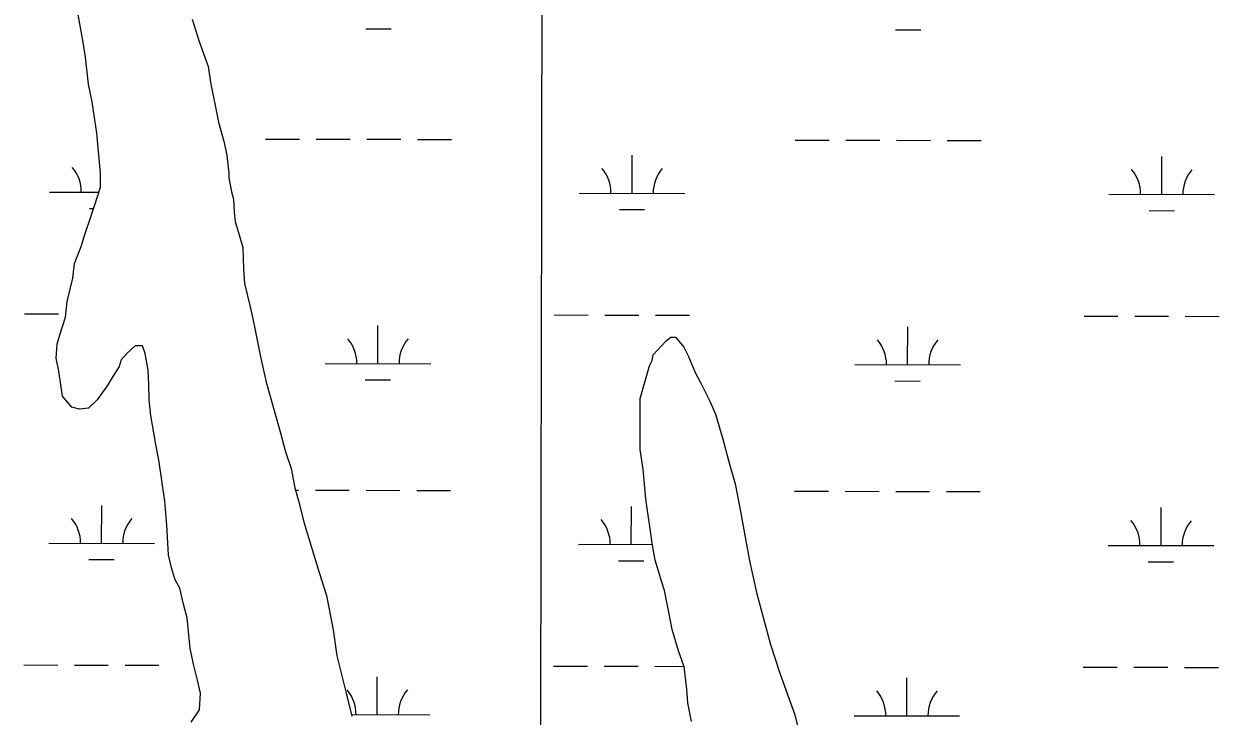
# Model space of a CAD drawing. Extents: x 3187622 to 3225504, y 800805 to 826213.
# Drawn here: x 3212278 to 3213411, y 818689 to 819345 of the extents above; entities that cross this region are included whole.
import ezdxf

# ---------------------------------------------------------------- set-up
doc = ezdxf.new("R2010")
doc.units = 0
for name, color, linetype in [('V-GRID-MAJR', 7, 'Continuous'), ('V-SITE-VEGE', 7, 'Continuous'), ('V-WETL-SWMP', 7, 'Continuous')]:
    doc.layers.add(name, color=color, linetype=linetype)

msp = doc.modelspace()

# ---------------------------------------------------------------- linework, layer by layer
at = {"layer": 'V-GRID-MAJR'}
msp.add_spline([(3212744.301, 806204.817), (3212755.758, 812263.939), (3212767.22, 818326.145), (3212778.683, 824388.39), (3212778.6890000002, 824391.435)], degree=3, dxfattribs=at)
at = {"layer": 'V-SITE-VEGE'}
for p, q in [((3212333.87, 819329.4230000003), (3212329.45, 819354.056)), ((3212437.685, 819349.753), (3212443.862, 819329.5190000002)), ((3212336.524, 819313.5870000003), (3212333.87, 819329.4230000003)), ((3212443.862, 819329.5190000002), (3212452.685, 819304.89)), ((3212339.187, 819288.071), (3212336.524, 819313.5870000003)), ((3212452.685, 819304.89), (3212455.339, 819288.172)), ((3212342.722, 819271.356), (3212339.187, 819288.071)), ((3212455.339, 819288.172), (3212459.757, 819266.1780000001)), ((3212347.147, 819241.4410000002), (3212342.722, 819271.356)), ((3212459.757, 819266.1780000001), (3212462.409, 819252.1020000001)), ((3212462.409, 819252.1020000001), (3212467.7090000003, 819232.7490000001)), ((3212350.701, 819203.6080000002), (3212347.147, 819241.4410000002)), ((3212467.7090000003, 819232.7490000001), (3212470.357, 819220.4300000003)), ((3212470.357, 819220.4300000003), (3212472.131, 819203.7120000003)), ((3212350.711, 819190.408), (3212350.701, 819203.6080000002)), ((3212472.131, 819203.7120000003), (3212472.1350000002, 819199.3130000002)), ((3212472.1350000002, 819199.3130000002), (3212474.787, 819186.118)), ((3212345.4450000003, 819173.684), (3212350.711, 819190.408)), ((3212474.787, 819186.118), (3212476.552, 819179.079)), ((3212476.552, 819179.079), (3212477.443, 819166.7600000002)), ((3212341.935, 819163.123), (3212345.4450000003, 819173.684)), ((3212477.443, 819166.7600000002), (3212478.33, 819157.962)), ((3212335.791, 819145.518), (3212341.935, 819163.123)), ((3212478.33, 819157.962), (3212482.7430000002, 819143.007)), ((3212332.2830000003, 819134.076), (3212335.791, 819145.518)), ((3212482.7430000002, 819143.007), (3212485.393, 819133.3310000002)), ((3212326.137, 819118.233), (3212332.2830000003, 819134.076)), ((3212485.393, 819133.3310000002), (3212486.288, 819113.0920000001)), ((3212324.3880000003, 819104.1510000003), (3212326.137, 819118.233)), ((3212486.288, 819113.0920000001), (3212487.179, 819099.014)), ((3212319.129, 819082.147), (3212324.3880000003, 819104.1510000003)), ((3212487.179, 819099.014), (3212492.4790000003, 819077.0210000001)), ((3212317.384, 819067.1880000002), (3212319.129, 819082.147)), ((3212492.4790000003, 819077.0210000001), (3212496.012, 819061.184)), ((3212312.116, 819050.4650000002), (3212317.384, 819067.1880000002)), ((3212496.012, 819061.184), (3212502.201, 819029.5110000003)), ((3212308.616, 819028.4630000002), (3212309.485, 819041.662)), ((3212309.485, 819041.662), (3212312.116, 819050.4650000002)), ((3212874.411, 819031.5960000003), (3212886.719, 819044.806)), ((3212886.719, 819044.806), (3212891.117, 819048.3300000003)), ((3212891.117, 819048.3300000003), (3212895.5160000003, 819048.3330000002)), ((3212895.5160000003, 819048.3330000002), (3212903.443, 819038.662)), ((3212375.487, 819032.921), (3212370.2120000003, 819026.757)), ((3212383.401, 819039.9660000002), (3212375.487, 819032.921)), ((3212390.44, 819039.9750000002), (3212383.401, 819039.9660000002)), ((3212393.086, 819032.936), (3212390.44, 819039.9750000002)), ((3212395.738, 819017.1010000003), (3212393.086, 819032.936)), ((3212502.201, 819029.5110000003), (3212507.502, 819005.759)), ((3212873.534, 819026.3170000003), (3212874.411, 819031.5960000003)), ((3212903.443, 819038.662), (3212907.8510000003, 819029.866)), ((3212907.8510000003, 819029.866), (3212914.023, 819014.9110000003)), ((3212311.2660000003, 819016.1460000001), (3212308.616, 819028.4630000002)), ((3212368.4590000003, 819020.596), (3212362.307, 819010.914)), ((3212370.2120000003, 819026.757), (3212368.4590000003, 819020.596)), ((3212868.269, 819012.232), (3212870.901, 819021.0350000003)), ((3212870.901, 819021.0350000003), (3212873.534, 819026.3170000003)), ((3212314.805, 818992.3910000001), (3212311.2660000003, 819016.1460000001)), ((3212362.307, 819010.914), (3212357.035, 819002.107)), ((3212396.631, 819003.9010000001), (3212395.738, 819017.1010000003)), ((3212862.129, 818990.229), (3212868.269, 819012.232)), ((3212914.023, 819014.9110000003), (3212919.309, 819005.236)), ((3212357.035, 819002.107), (3212347.366, 818988.9)), ((3212396.643, 818988.943), (3212396.631, 819003.9010000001)), ((3212507.502, 819005.759), (3212521.625, 818956.4940000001)), ((3212919.309, 819005.236), (3212928.126, 818987.6460000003)), ((3212323.614, 818981.84), (3212314.805, 818992.3910000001)), ((3212347.366, 818988.9), (3212339.455, 818980.974)), ((3212398.417, 818973.9840000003), (3212396.643, 818988.943)), ((3212862.17, 818941.832), (3212862.129, 818990.229)), ((3212928.126, 818987.6460000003), (3212933.418, 818975.332)), ((3212330.657, 818980.085), (3212323.614, 818981.84)), ((3212339.455, 818980.974), (3212330.657, 818980.085)), ((3212402.838, 818948.47), (3212398.417, 818973.9840000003)), ((3212933.418, 818975.332), (3212940.477, 818951.581)), ((3212521.625, 818956.4940000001), (3212526.038, 818939.778)), ((3212940.477, 818951.581), (3212945.774, 818931.3470000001)), ((3212406.373, 818929.9950000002), (3212402.838, 818948.47)), ((3212526.038, 818939.778), (3212531.33, 818923.9450000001)), ((3212864.826, 818923.355), (3212862.17, 818941.832)), ((3212411.686, 818893.0430000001), (3212406.373, 818929.9950000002)), ((3212945.774, 818931.3470000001), (3212951.952, 818909.353)), ((3212531.33, 818923.9450000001), (3212534.867, 818905.468)), ((3212867.491, 818895.1990000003), (3212864.826, 818923.355)), ((3212534.867, 818905.468), (3212538.398, 818893.1540000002)), ((3212951.952, 818909.353), (3212957.257, 818882.959)), ((3212538.398, 818893.1540000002), (3212543.696, 818872.039)), ((3212873.688, 818851.2080000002), (3212867.491, 818895.1990000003)), ((3212413.466, 818870.1670000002), (3212411.686, 818893.0430000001)), ((3212957.257, 818882.959), (3212965.213, 818838.089)), ((3212543.696, 818872.039), (3212557.815, 818825.416)), ((3212415.249, 818842.0110000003), (3212413.466, 818870.1670000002)), ((3212876.34, 818837.133), (3212873.688, 818851.2080000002)), ((3212417.9020000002, 818829.694), (3212415.249, 818842.0110000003)), ((3212882.519, 818816.02), (3212876.34, 818837.133)), ((3212965.213, 818838.089), (3212972.281, 818806.419)), ((3212421.43, 818818.256), (3212417.9020000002, 818829.694)), ((3212557.815, 818825.416), (3212564.872, 818803.422)), ((3212425.838, 818810.3410000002), (3212421.43, 818818.256)), ((3212885.167, 818808.104), (3212882.519, 818816.02)), ((3212429.37, 818795.384), (3212425.838, 818810.3410000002)), ((3212564.872, 818803.422), (3212571.061, 818770.8690000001)), ((3212889.585, 818786.107), (3212885.167, 818808.104)), ((3212972.281, 818806.419), (3212985.523, 818757.152)), ((3212432.901, 818782.1870000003), (3212429.37, 818795.384)), ((3212435.566, 818753.154), (3212432.901, 818782.1870000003)), ((3212892.239, 818771.15), (3212889.585, 818786.107)), ((3212571.061, 818770.8690000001), (3212574.602, 818746.234)), ((3212898.416, 818750.9180000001), (3212892.239, 818771.15)), ((3212439.1, 818737.317), (3212435.566, 818753.154)), ((3212574.602, 818746.234), (3212583.431, 818711.045)), ((3212903.708, 818735.9630000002), (3212898.416, 818750.9180000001)), ((3212985.523, 818757.152), (3212994.346, 818729.881)), ((3212442.631, 818723.2410000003), (3212439.1, 818737.317)), ((3212906.366, 818714.8460000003), (3212903.708, 818735.9630000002)), ((3212445.281, 818710.9250000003), (3212442.631, 818723.2410000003)), ((3212994.346, 818729.881), (3213008.461, 818690.297)), ((3212907.257, 818701.649), (3212906.366, 818714.8460000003)), ((3212444.419, 818695.0850000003), (3212445.281, 818710.9250000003)), ((3212583.431, 818711.045), (3212588.731, 818689.052)), ((3212910.792, 818684.0530000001), (3212907.257, 818701.649)), ((3212436.508, 818683.6390000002), (3212444.419, 818695.0850000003)), ((3213008.461, 818690.297), (3213014.642, 818665.6660000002))]:
    msp.add_line(p, q, dxfattribs=at)
at = {"layer": 'V-WETL-SWMP'}
for p, q in [((3212602.1738548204, 819340.4817253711), (3212626.173803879, 819340.4328425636)), ((3213104.080789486, 819339.4594473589), (3213128.0807385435, 819339.4105645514)), ((3212507.1169207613, 819236.03512112), (3212539.116852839, 819235.969944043)), ((3212555.116818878, 819235.937355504), (3212587.1167509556, 819235.8721784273)), ((3212603.1167169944, 819235.8395898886), (3212635.116649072, 819235.7744128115)), ((3212651.116615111, 819235.7418242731), (3212683.1165471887, 819235.676647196)), ((3213009.0238554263, 819235.0128431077), (3213041.023787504, 819234.9476660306)), ((3213057.023753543, 819234.9150774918), (3213089.0236856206, 819234.8499004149)), ((3213105.0236516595, 819234.8173118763), (3213137.0235837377, 819234.7521347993)), ((3213153.023549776, 819234.7195462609), (3213185.0234818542, 819234.6543691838)), ((3212854.3288300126, 819184.5858197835), (3212854.4021564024, 819220.5857444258)), ((3213356.2357646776, 819183.5635417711), (3213356.3090910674, 819219.5634664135)), ((3212302.422001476, 819185.7099369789), (3212349.2018745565, 819185.6146562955)), ((3212804.328936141, 819184.6876589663), (3212904.328723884, 819184.4839806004)), ((3213306.2358708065, 819183.665380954), (3213406.2356585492, 819183.4617025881)), ((3212340.390490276, 819170.201571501), (3212344.285838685, 819170.1936375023)), ((3212842.2974249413, 819169.1792934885), (3212866.2973739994, 819169.1304106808)), ((3213344.2043596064, 819168.1570154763), (3213368.2043086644, 819168.1081326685)), ((3212278.7789341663, 819070.3258556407), (3212310.7788662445, 819070.2606785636)), ((3212780.685868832, 819069.3035776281), (3212812.6858009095, 819069.2384005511)), ((3212828.685766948, 819069.2058120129), (3212860.6856990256, 819069.1406349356)), ((3212876.685665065, 819069.1080463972), (3212908.685597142, 819069.0428693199)), ((3213282.5928034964, 819068.2812996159), (3213314.5927355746, 819068.2161225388)), ((3213330.5927016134, 819068.1835340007), (3213362.5926336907, 819068.1183569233)), ((3213378.59259973, 819068.085768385), (3213410.592531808, 819068.0205913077)), ((3212613.5276527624, 819023.2139480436), (3212613.6009791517, 819059.2138726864)), ((3213115.434587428, 819022.1916700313), (3213115.507913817, 819058.1915946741)), ((3212563.527758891, 819023.3157872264), (3212663.527546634, 819023.1121088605)), ((3213065.4346935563, 819022.2935092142), (3213165.434481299, 819022.0898308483)), ((3212601.496247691, 819007.8074217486), (3212625.4961967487, 819007.7585389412)), ((3213103.403182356, 819006.7851437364), (3213127.4031314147, 819006.7362609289)), ((3212535.4873664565, 818903.3016527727), (3212538.4392457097, 818903.2956404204)), ((3212554.439211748, 818903.2630518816), (3212586.4391438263, 818903.1978748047)), ((3212602.4391098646, 818903.1652862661), (3212634.439041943, 818903.100109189)), ((3212650.439007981, 818903.0675206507), (3212682.4389400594, 818903.0023435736)), ((3213008.346248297, 818902.3385394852), (3213040.3461803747, 818902.2733624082)), ((3213056.3461464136, 818902.2407738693), (3213088.3460784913, 818902.1755967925)), ((3213104.34604453, 818902.1430082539), (3213136.345976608, 818902.0778311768)), ((3213152.3459426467, 818902.0452426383), (3213184.3458747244, 818901.9800655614)), ((3212351.7442882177, 818852.9337941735), (3212351.8176146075, 818888.9337188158)), ((3212853.651222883, 818851.9115161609), (3212853.7245492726, 818887.9114408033)), ((3213355.558157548, 818850.8892381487), (3213355.6314839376, 818886.8891627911)), ((3212301.744394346, 818853.0356333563), (3212401.7441820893, 818852.8319549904)), ((3212803.6513290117, 818852.0133553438), (3212873.5956977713, 818851.8708934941)), ((3213305.5582636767, 818850.9910773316), (3213405.55805142, 818850.7873989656)), ((3212339.7128831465, 818837.5272678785), (3212363.7128322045, 818837.4783850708)), ((3212841.6198178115, 818836.504989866), (3212865.6197668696, 818836.4561070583)), ((3213343.5267524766, 818835.4827118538), (3213367.5267015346, 818835.433829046)), ((3212278.101327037, 818737.6515520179), (3212310.1012591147, 818737.5863749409)), ((3212326.1012251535, 818737.5537864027), (3212358.1011572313, 818737.4886093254)), ((3212374.10112327, 818737.456020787), (3212406.101055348, 818737.3908437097)), ((3212780.0082617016, 818736.6292740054), (3212812.00819378, 818736.5640969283)), ((3212828.0081598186, 818736.5315083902), (3212860.0080918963, 818736.4663313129)), ((3212876.008057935, 818736.4337427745), (3212903.5611960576, 818736.3776228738)), ((3213281.9151963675, 818735.6069959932), (3213313.9151284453, 818735.5418189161)), ((3213329.9150944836, 818735.509230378), (3213361.9150265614, 818735.4440533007)), ((3213377.9149926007, 818735.4114647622), (3213409.914924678, 818735.346287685)), ((3212612.850045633, 818690.5396444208), (3212612.9233720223, 818726.5395690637)), ((3213114.756980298, 818689.5173664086), (3213114.8303066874, 818725.5172910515)), ((3212588.360537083, 818690.5895243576), (3212662.849939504, 818690.4378052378)), ((3213064.757086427, 818689.6192055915), (3213164.756874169, 818689.4155272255))]:
    msp.add_line(p, q, dxfattribs=at)
for points in [[(3212341.936, 819163.122), (3212345.446, 819173.685), (3212350.711, 819190.408), (3212350.7, 819203.607), (3212347.147, 819241.441), (3212342.721, 819271.355), (3212339.187, 819288.071), (3212336.525, 819313.587), (3212333.8710000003, 819329.4230000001), (3212329.45, 819354.058)], [(3212437.686, 819349.753), (3212443.863, 819329.519), (3212452.684, 819304.889), (3212455.338, 819288.172), (3212459.757, 819266.1780000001), (3212462.409, 819252.101), (3212467.7060000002, 819232.747), (3212470.356, 819220.43), (3212472.131, 819203.713), (3212472.1350000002, 819199.313), (3212474.786, 819186.117), (3212476.552, 819179.079), (3212477.443, 819166.76), (3212478.33, 819157.962), (3212482.7430000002, 819143.007), (3212485.3910000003, 819133.3300000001), (3212486.289, 819113.0920000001), (3212487.181, 819099.014), (3212492.48, 819077.02), (3212496.0130000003, 819061.184), (3212502.201, 819029.512), (3212507.501, 819005.758), (3212521.623, 818956.4940000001), (3212526.037, 818939.779), (3212531.33, 818923.9450000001), (3212534.866, 818905.469), (3212538.397, 818893.153), (3212543.6950000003, 818872.039), (3212557.815, 818825.415), (3212564.873, 818803.4230000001), (3212571.061, 818770.87), (3212574.602, 818746.235), (3212583.432, 818711.046), (3212588.731, 818689.052)], [(3212436.507, 818683.639), (3212444.416, 818695.086), (3212445.282, 818710.925), (3212442.632, 818723.242), (3212439.1, 818737.318), (3212435.566, 818753.154), (3212432.901, 818782.189), (3212429.37, 818795.385), (3212425.8370000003, 818810.341), (3212421.431, 818818.257), (3212417.901, 818829.693), (3212415.25, 818842.01), (3212413.466, 818870.166), (3212411.686, 818893.0430000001), (3212406.374, 818929.995), (3212402.838, 818948.471), (3212398.416, 818973.985), (3212396.644, 818988.943), (3212396.63, 819003.902), (3212395.739, 819017.1), (3212393.085, 819032.936), (3212390.4390000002, 819039.974), (3212383.4, 819039.9670000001), (3212375.487, 819032.921), (3212370.2120000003, 819026.757), (3212368.458, 819020.596), (3212362.307, 819010.911), (3212357.035, 819002.107), (3212347.367, 818988.9), (3212339.455, 818980.973), (3212330.656, 818980.086), (3212323.615, 818981.84), (3212314.806, 818992.3910000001), (3212311.2660000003, 819016.1460000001), (3212308.615, 819028.463), (3212309.484, 819041.6630000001), (3212312.116, 819050.465), (3212317.381, 819067.188), (3212319.128, 819082.148), (3212324.3880000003, 819104.1510000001), (3212326.136, 819118.232), (3212332.282, 819134.076), (3212335.791, 819145.518), (3212341.936, 819163.122)], [(3212910.792, 818684.0530000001), (3212907.257, 818701.649), (3212906.366, 818714.8470000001), (3212903.708, 818735.963), (3212898.415, 818750.917), (3212892.238, 818771.1510000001), (3212889.585, 818786.107), (3212885.166, 818808.1020000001), (3212882.519, 818816.019), (3212876.341, 818837.132), (3212873.6890000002, 818851.209), (3212867.491, 818895.2000000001), (3212864.827, 818923.356), (3212862.171, 818941.832), (3212862.129, 818990.228), (3212868.269, 819012.232), (3212870.901, 819021.034), (3212873.537, 819026.316), (3212874.412, 819031.596), (3212886.72, 819044.806), (3212891.116, 819048.3300000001), (3212895.5160000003, 819048.333), (3212903.444, 819038.661), (3212907.8510000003, 819029.866), (3212914.024, 819014.912), (3212919.312, 819005.237), (3212928.126, 818987.6460000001), (3212933.417, 818975.332), (3212940.477, 818951.5800000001), (3212945.774, 818931.346), (3212951.953, 818909.353), (3212957.256, 818882.959), (3212965.214, 818838.089), (3212972.281, 818806.4180000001), (3212985.523, 818757.153), (3212994.346, 818729.883), (3213008.46, 818690.2980000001), (3213014.6410000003, 818665.665)]]:
    msp.add_lwpolyline(points, dxfattribs=at)
for centre, radius, start, end in [((3212297.180043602, 819186.1954178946), 35.246287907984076, 359.11148072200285, 40.655139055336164), ((3212799.0869782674, 819185.1731398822), 35.246287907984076, 359.11148072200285, 40.655139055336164), ((3212909.572615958, 819184.948104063), 35.24628790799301, 139.1114777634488, 180.65513609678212), ((3213300.9939129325, 819184.1508618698), 35.246287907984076, 359.11148072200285, 40.655139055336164), ((3213411.479550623, 819183.9258260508), 35.24628790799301, 139.1114777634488, 180.65513609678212), ((3212558.2858010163, 819023.8012681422), 35.246287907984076, 359.11148072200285, 40.655139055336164), ((3212668.7714387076, 819023.5762323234), 35.24628790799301, 139.1114777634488, 180.65513609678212), ((3213060.192735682, 819022.7789901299), 35.246287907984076, 359.11148072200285, 40.655139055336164), ((3213170.6783733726, 819022.5539543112), 35.24628790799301, 139.1114777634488, 180.65513609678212), ((3212296.5024364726, 818853.5211142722), 35.246287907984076, 359.11148072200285, 40.655139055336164), ((3212406.9880741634, 818853.2960784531), 35.24628790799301, 139.1114777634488, 180.65513609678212), ((3212798.4093711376, 818852.4988362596), 35.246287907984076, 359.11148072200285, 40.655139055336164), ((3213300.3163058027, 818851.4765582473), 35.246287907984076, 359.11148072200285, 40.655139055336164), ((3213410.8019434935, 818851.2515224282), 35.24628790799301, 139.1114777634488, 180.65513609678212), ((3212557.608193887, 818691.1269645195), 35.246287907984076, 359.11148072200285, 40.655139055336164), ((3212668.093831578, 818690.9019287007), 35.24628790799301, 139.1114777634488, 180.65513609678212), ((3213059.515128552, 818690.1046865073), 35.246287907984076, 359.11148072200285, 40.655139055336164), ((3213170.000766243, 818689.8796506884), 35.24628790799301, 139.1114777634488, 180.65513609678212)]:
    msp.add_arc(centre, radius, start, end, dxfattribs=at)

doc.saveas('drawing.dxf')
